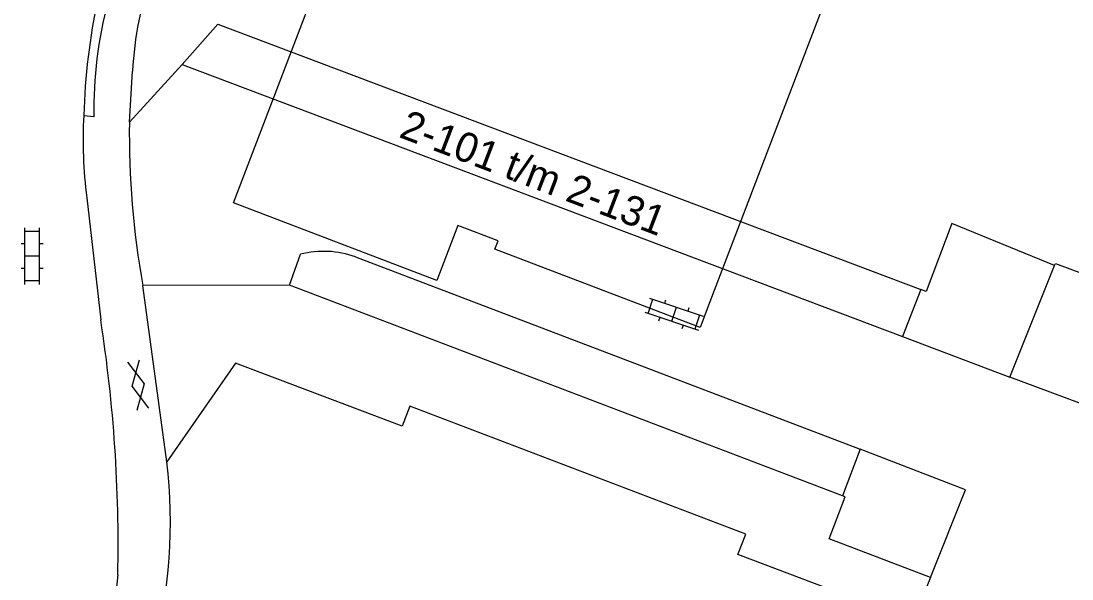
# Model space of a CAD drawing. Extents: x 136000 to 141014, y 402000 to 403500.
# Drawn here: x 137657.5 to 137700.17, y 402717.47 to 402740.14 of the extents above; entities that cross this region are included whole.
import ezdxf

# ---------------------------------------------------------------- set-up
doc = ezdxf.new("R2010")
doc.units = 0
for name, color, linetype in [('gg-knt-verharding', 7, 'Continuous'), ('gg-knt-verharding nz', 7, 'Continuous'), ('gt-anno-plantopografie huisnummer', 7, 'Continuous'), ('gt-bbg-plantopografie pand', 7, 'Continuous'), ('gt-symb-gesloten verharding', 7, 'Continuous'), ('gt-symb-klinker verharding', 7, 'Continuous')]:
    doc.layers.add(name, color=color, linetype=linetype)

# ---------------------------------------------------------------- blocks, each defined once
blk = doc.blocks.new('gt0-KL1')
at = {"layer": 'gt-symb-klinker verharding'}
for p, q in [((-0.5, 0.3), (-0.5, 0.45)), ((0.5, 0.3), (0.5, 0.45)), ((-1.15, 0.3), (1.15, 0.3)), ((-1, -0.3), (-1, 0.3)), ((0, -0.3), (0, 0.3)), ((1, -0.3), (1, 0.3)), ((-1.15, -0.3), (1.15, -0.3)), ((-0.5, -0.45), (-0.5, -0.3)), ((0.5, -0.45), (0.5, -0.3))]:
    blk.add_line(p, q, dxfattribs=at)
blk = doc.blocks.new('gt0-GESVH1')
at = {"layer": 'gt-symb-gesloten verharding'}
for p, q in [((-0.992, -0.261), (0.008, 0.239)), ((0.008, -0.261), (-0.992, 0.239)), ((0.008, 0.239), (1.008, -0.261)), ((1.008, 0.239), (0.008, -0.261))]:
    blk.add_line(p, q, dxfattribs=at)

msp = doc.modelspace()

# ---------------------------------------------------------------- linework, layer by layer
at = {"layer": 'gg-knt-verharding'}
for p, q in [((137661.901, 402736.031), (137664.038, 402738.368)), ((137661.901, 402736.031), (137662.033, 402738.094)), ((137660.049, 402736.304), (137660.455, 402736.252)), ((137660.172, 402732.959), (137660.74, 402727.993)), ((137697.64, 402725.672), (137699.458, 402730.201)), ((137668.398, 402729.406), (137662.449, 402729.39)), ((137663.426, 402722.232), (137662.449, 402729.39)), ((137690.849, 402720.846), (137668.398, 402729.406)), ((137694.033, 402729.227), (137693.294, 402727.328)), ((137693.294, 402727.328), (137697.64, 402725.672)), ((137666.205, 402726.241), (137663.426, 402722.232)), ((137691.575, 402722.749), (137690.849, 402720.846)), ((137661.434, 402717.64), (137661.166, 402715.114))]:
    msp.add_line(p, q, dxfattribs=at)
for points in [[(137664.038, 402738.368), (137665.486, 402740.013), (137694.033, 402729.227)], [(137699.458, 402730.201), (137695.29, 402731.917), (137694.244, 402729.147), (137694.033, 402729.227)], [(137699.458, 402730.201), (137699.495, 402730.293), (137709.171, 402726.69)], [(137693.716, 402715.775), (137686.61, 402718.467), (137686.929, 402719.291), (137673.281, 402724.485), (137672.977, 402723.68), (137666.205, 402726.241)], [(137694.419, 402717.526), (137695.842, 402721.091), (137691.575, 402722.749)], [(137694.419, 402717.526), (137690.312, 402719.109), (137690.958, 402720.804), (137690.849, 402720.846)]]:
    msp.add_lwpolyline(points, dxfattribs=at)
for centre, radius, start, end in [((137676.11, 402737.415), 14.094, 160.4151, 177.2375), ((137686.405, 402735.541), 26.367, 167.991, 178.3416), ((137678.575, 402736.425), 18.12, 165.6313, 180.5477), ((137678.096, 402735.293), 18.075, 176.7931, 187.4187), ((137696.581, 402735.55), 34.683, 179.2046, 190.2298), ((137601.341, 402718.812), 60.104, 358.88315, 8.78687), ((137642.371, 402719.78), 21.197, 345.4557, 6.6423)]:
    msp.add_arc(centre, radius, start, end, dxfattribs=at)
at = {"layer": 'gg-knt-verharding nz'}
for p, q in [((137664.038, 402738.368), (137693.294, 402727.328)), ((137668.398, 402729.406), (137668.85, 402730.661)), ((137671.078, 402730.559), (137691.575, 402722.749)), ((137694.419, 402717.526), (137693.716, 402715.775))]:
    msp.add_line(p, q, dxfattribs=at)
msp.add_lwpolyline([(137709.171, 402726.69), (137707.329, 402722.066), (137697.64, 402725.672)], dxfattribs=at)
msp.add_arc((137669.798, 402726.975), 3.806, 70.3394, 104.4182, dxfattribs=at)
at = {"layer": 'gt-bbg-plantopografie pand'}
for points in [[(137667.247, 402735.695), (137679.19, 402766.94), (137689.041, 402763.175), (137689.779, 402765.106), (137698.152, 402761.906), (137685.47, 402728.729)], [(137685.47, 402728.729), (137685.07, 402727.683), (137676.742, 402730.867), (137676.871, 402731.203), (137675.237, 402731.827), (137674.383, 402729.595), (137666.122, 402732.753), (137667.247, 402735.695)]]:
    msp.add_lwpolyline(points, dxfattribs=at)

# ---------------------------------------------------------------- block references
at = {"layer": 'gt-symb-gesloten verharding', "rotation": 101.07387115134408}
msp.add_blockref('gt0-GESVH1', (137662.25, 402725.337), dxfattribs=at)
at = {"layer": 'gt-symb-klinker verharding'}
for p, rotation in [((137657.952, 402730.586), 90), ((137684.013, 402728.231), -18.4168344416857)]:
    msp.add_blockref('gt0-KL1', p, dxfattribs=dict(at, rotation=rotation))

# ---------------------------------------------------------------- texts
at = {"layer": 'gt-anno-plantopografie huisnummer'}
msp.add_text('2-101 t/m 2-131', height=1.2, rotation=339.0813, dxfattribs=at).set_placement((137672.801, 402735.435))

doc.saveas('drawing.dxf')
